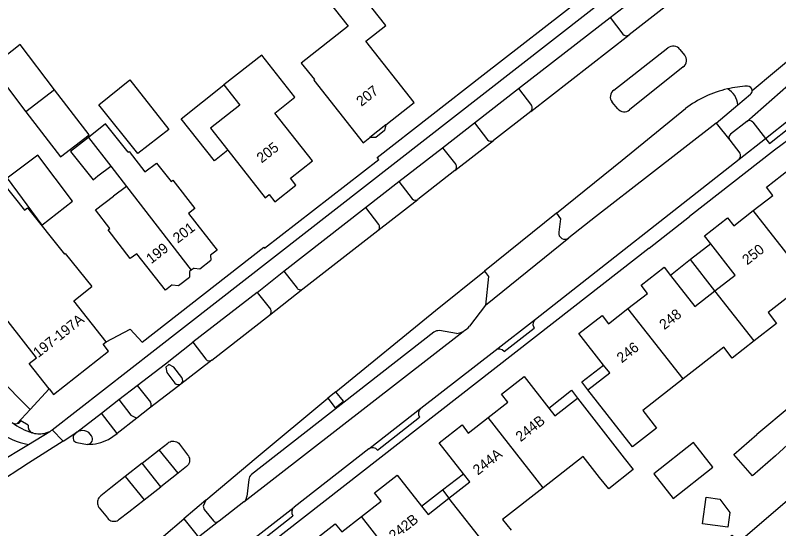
# Model space of a CAD drawing. Extents: x 194485 to 197793, y 468269 to 470822.
# Drawn here: x 196235.4 to 196324.3, y 469886.4 to 469946.2 of the extents above; entities that cross this region are included whole.
import ezdxf

# ---------------------------------------------------------------- set-up
doc = ezdxf.new("R2010")
doc.units = 0
for name, color, linetype in [('BGT begrenzing pand op maaiveld onder overbouw', 7, 'Continuous'), ('BGT grensvlak gebouwinstallatie plus 1', 7, 'Continuous'), ('BGT grensvlak ondersteunend wegdeel', 7, 'Continuous'), ('BGT grensvlak overig bouwwerk uitbreiding populatie', 7, 'Continuous'), ('BGT grensvlak pand deel overbouw', 7, 'Continuous'), ('BGT grensvlak pand op maaiveld', 7, 'Continuous'), ('BGT grensvlak pand op maaiveld LR', 7, 'Continuous'), ('BGT grensvlak wegdeel', 7, 'Continuous'), ('BGT tekst huisnummerreeks', 7, 'Continuous')]:
    doc.layers.add(name, color=color, linetype=linetype)

msp = doc.modelspace()

# ---------------------------------------------------------------- linework, layer by layer
at = {"layer": 'BGT begrenzing pand op maaiveld onder overbouw'}
msp.add_line((196278.549, 469933.456), (196276.66, 469931.964), dxfattribs=at)
at = {"layer": 'BGT grensvlak gebouwinstallatie plus 1'}
for p, q in [((196235.935, 469942.797), (196232.6, 469940.242)), ((196239.959, 469937.529), (196235.935, 469942.797)), ((196232.6, 469940.242), (196236.631, 469934.98)), ((196316.382, 469919.567), (196314.035, 469917.731)), ((196314.035, 469917.731), (196311.689, 469915.895)), ((196316.87, 469914.102), (196314.035, 469917.731)), ((196301.366, 469903.49), (196303.902, 469905.435)), ((196302.066, 469902.539), (196301.366, 469903.49)), ((196297.534, 469900.407), (196300.142, 469902.507)), ((196300.142, 469902.507), (196300.845, 469901.585)), ((196314.384, 469896.391), (196309.761, 469892.754)), ((196316.632, 469893.533), (196314.384, 469896.391)), ((196312.01, 469889.896), (196316.632, 469893.533)), ((196285.152, 469890.873), (196287.588, 469892.765)), ((196309.761, 469892.754), (196312.01, 469889.896)), ((196282.707, 469888.975), (196285.152, 469890.873)), ((196285.152, 469890.873), (196285.89, 469889.922))]:
    msp.add_line(p, q, dxfattribs=at)
msp.add_lwpolyline([(196260.135, 469930.486), (196258.575, 469929.254), (196254.695, 469934.164), (196259.667, 469938.093)], dxfattribs=at)
at = {"layer": 'BGT grensvlak ondersteunend wegdeel'}
msp.add_arc((196317.184, 469935.56), 2.37, 5.079, 61.14556, dxfattribs=at)
at = {"layer": 'BGT grensvlak overig bouwwerk uitbreiding populatie'}
for p, q in [((196315.411, 469886.922), (196315.83, 469890.014)), ((196315.83, 469890.014), (196317.446, 469889.795)), ((196317.446, 469889.795), (196318.596, 469888.251)), ((196318.596, 469888.251), (196318.362, 469886.522)), ((196318.362, 469886.522), (196315.411, 469886.922))]:
    msp.add_line(p, q, dxfattribs=at)
at = {"layer": 'BGT grensvlak pand deel overbouw'}
msp.add_lwpolyline([(196278.549, 469933.456), (196278.371, 469932.78), (196277.356, 469931.978), (196276.66, 469931.964)], dxfattribs=at)
at = {"layer": 'BGT grensvlak pand op maaiveld'}
for p, q in [((196239.959, 469937.529), (196236.631, 469934.98)), ((196243.983, 469932.262), (196239.959, 469937.529)), ((196236.631, 469934.98), (196240.662, 469929.718)), ((196240.662, 469929.718), (196243.983, 469932.262)), ((196260.135, 469930.486), (196264.476, 469924.936)), ((196245.013, 469927.484), (196246.498, 469928.616)), ((196246.498, 469928.616), (196248.332, 469926.245)), ((196248.332, 469926.245), (196246.822, 469925.135)), ((196258.135, 469918.248), (196258.163, 469917.665)), ((196256.871, 469916.664), (196258.163, 469917.665)), ((196255.874, 469916.496), (196255.656, 469916.327)), ((196255.656, 469916.327), (196255.686, 469915.701)), ((196256.201, 469916.749), (196255.874, 469916.496)), ((196256.201, 469916.749), (196256.871, 469916.664)), ((196254.393, 469914.7), (196255.686, 469915.701)), ((196253.673, 469914.792), (196254.393, 469914.7)), ((196245.613, 469907.881), (196245.954, 469908.143)), ((196300.845, 469901.585), (196306.306, 469894.58))]:
    msp.add_line(p, q, dxfattribs=at)
for points in [[(196276.195, 469943.186), (196278.549, 469945.046), (196272.164, 469953.128), (196269.417, 469950.959), (196274.159, 469944.956)], [(196274.159, 469944.956), (196268.694, 469940.638), (196270.213, 469938.716), (196270.134, 469938.654), (196275.896, 469931.36), (196276.66, 469931.964)], [(196278.549, 469933.456), (196281.832, 469936.05), (196276.195, 469943.186)], [(196264.476, 469924.936), (196264.955, 469925.31), (196265.599, 469924.484), (196268.063, 469926.404), (196267.418, 469927.231), (196270.006, 469929.248), (196265.605, 469934.819), (196267.959, 469936.678), (196264.085, 469941.583), (196259.667, 469938.093)], [(196245.126, 469935.761), (196248.733, 469938.707), (196253.265, 469932.917), (196249.66, 469930.101), (196245.126, 469935.761)], [(196259.667, 469938.093), (196261.527, 469935.739), (196258.127, 469933.053), (196260.135, 469930.486)], [(196248.543, 469930.259), (196245.904, 469933.581), (196243.892, 469931.985)], [(196243.892, 469931.985), (196241.797, 469930.324), (196244.449, 469927.04), (196245.013, 469927.484)], [(196248.543, 469930.259), (196248.652, 469930.344), (196250.489, 469927.958)], [(196238.46, 469921.736), (196242.065, 469924.53), (196238.024, 469929.924), (196234.443, 469927.216), (196238.46, 469921.736)], [(196250.489, 469927.958), (196251.826, 469928.987), (196253.528, 469926.833), (196253.746, 469926.997), (196256.291, 469923.702), (196255.559, 469923.111), (196258.886, 469918.829), (196258.135, 469918.248)], [(196321.336, 469923.441), (196323.614, 469925.221), (196322.876, 469926.166), (196325.555, 469928.259), (196332.742, 469919.116), (196327.758, 469915.223)], [(196233.897, 469926.728), (196236.457, 469923.5), (196236.795, 469923.765), (196241.111, 469918.36), (196241.197, 469918.429), (196244.293, 469914.58)], [(196253.673, 469914.792), (196252.861, 469914.163), (196249.534, 469918.419), (196248.777, 469917.866), (196246.219, 469921.199), (196246.386, 469921.363), (196244.736, 469923.529), (196246.822, 469925.135)], [(196316.382, 469919.567), (196315.642, 469920.515), (196318.321, 469922.607), (196319.059, 469921.662), (196321.336, 469923.441)], [(196239.314, 469902.67), (196237.019, 469905.608), (196237.868, 469906.26), (196232.989, 469912.442), (196234.138, 469913.345), (196232.292, 469915.707), (196230.439, 469914.251), (196225.668, 469920.303)], [(196316.87, 469914.102), (196319.219, 469915.937), (196316.382, 469919.567)], [(196306.734, 469912.02), (196309.003, 469913.793), (196308.259, 469914.746), (196310.946, 469916.845), (196311.689, 469915.895)], [(196311.689, 469915.895), (196314.522, 469912.268), (196316.87, 469914.102)], [(196327.758, 469915.223), (196323.068, 469911.56), (196324.054, 469910.298), (196321.438, 469908.255)], [(196245.954, 469908.143), (196242.191, 469912.918), (196244.293, 469914.58)], [(196303.902, 469905.435), (196301.033, 469909.101), (196303.72, 469911.2), (196304.465, 469910.248), (196306.734, 469912.02)], [(196321.438, 469908.255), (196318.878, 469906.255), (196317.892, 469907.517), (196313.147, 469903.811)], [(196239.314, 469902.67), (196239.841, 469901.995), (196246.256, 469907.069), (196245.613, 469907.881)], [(196302.066, 469902.539), (196304.612, 469904.527), (196303.902, 469905.435)], [(196290.444, 469899.306), (196292.743, 469901.101), (196292.01, 469902.042), (196294.651, 469904.115), (196297.534, 469900.407)], [(196313.147, 469903.811), (196308.464, 469900.152), (196310.078, 469898.085), (196307.261, 469895.884), (196302.066, 469902.539)], [(196297.534, 469900.407), (196298.215, 469899.531), (196300.845, 469901.585)], [(196323.922, 469894.858), (196327.666, 469898.298), (196325.738, 469900.68), (196321.758, 469897.352)], [(196287.588, 469892.765), (196284.751, 469896.386), (196287.409, 469898.465), (196288.145, 469897.511), (196290.444, 469899.306)], [(196323.922, 469894.858), (196321.234, 469892.507), (196319.079, 469895.011), (196321.758, 469897.352)], [(196303.421, 469892.342), (196301.529, 469894.765), (196296.843, 469891.111)], [(196306.306, 469894.58), (196307.351, 469893.25), (196304.505, 469891), (196303.421, 469892.342)], [(196275.692, 469887.784), (196277.981, 469889.576), (196277.234, 469890.521), (196279.876, 469892.59), (196282.707, 469888.975)], [(196285.89, 469889.922), (196288.322, 469891.828), (196287.588, 469892.765)], [(196296.843, 469891.111), (196292.137, 469887.442), (196293.119, 469886.179)], [(196282.707, 469888.975), (196283.458, 469888.016), (196285.89, 469889.922)], [(196328.912, 469885.512), (196322.648, 469880.129), (196322.249, 469880.593), (196320.974, 469879.497), (196317.058, 469884.055), (196318.838, 469885.585), (196319.555, 469884.751), (196325.313, 469889.7), (196328.912, 469885.512)], [(196272.828, 469881.204), (196269.993, 469884.876), (196272.634, 469886.942), (196273.402, 469885.991), (196275.692, 469887.784)]]:
    msp.add_lwpolyline(points, dxfattribs=at)
at = {"layer": 'BGT grensvlak pand op maaiveld LR'}
for p, q in [((196243.892, 469931.985), (196246.498, 469928.616)), ((196248.332, 469926.245), (196255.874, 469916.496)), ((196327.758, 469915.223), (196321.336, 469923.441)), ((196321.438, 469908.255), (196316.87, 469914.102)), ((196313.147, 469903.811), (196306.734, 469912.02)), ((196296.843, 469891.111), (196290.444, 469899.306)), ((196290.454, 469884.099), (196285.89, 469889.922)), ((196282.101, 469879.598), (196275.692, 469887.784))]:
    msp.add_line(p, q, dxfattribs=at)
at = {"layer": 'BGT grensvlak wegdeel'}
for p, q in [((196237.126, 469900.252), (196182.857, 469954.579)), ((196304.653, 469945.964), (196312.456, 469952.01)), ((196289.859, 469939.258), (196305.491, 469951.441)), ((196315.942, 469951.021), (196306.864, 469943.938)), ((196315.942, 469951.021), (196306.864, 469943.938)), ((196293.977, 469937.668), (196304.653, 469945.964)), ((196304.653, 469945.964), (196306.155, 469944.036)), ((196295.406, 469934.996), (196306.864, 469943.938)), ((196295.406, 469934.996), (196306.864, 469943.938)), ((196321.197, 469937.431), (196329.033, 469944.021)), ((196305.075, 469937.503), (196311.389, 469942.412)), ((196312.795, 469942.249), (196313.341, 469941.586)), ((196320.564, 469933.836), (196329.406, 469941.608)), ((196313.158, 469940.2), (196306.926, 469935.191)), ((196288.852, 469933.662), (196293.977, 469937.668)), ((196293.977, 469937.668), (196295.484, 469935.708)), ((196319.545, 469935.77), (196321.025, 469937.024)), ((196305.554, 469935.314), (196304.9, 469936.105)), ((196317.029, 469933.651), (196319.545, 469935.77)), ((196295.406, 469934.996), (196291.091, 469931.624)), ((196295.406, 469934.996), (196291.091, 469931.624)), ((196322.744, 469931.857), (196325.604, 469934.106)), ((196285.149, 469930.767), (196288.852, 469933.662)), ((196288.852, 469933.662), (196290.389, 469931.714)), ((196317.029, 469933.651), (196318.587, 469931.657)), ((196320.564, 469933.836), (196318.673, 469932.359)), ((196321.266, 469933.75), (196322.744, 469931.857)), ((196323.206, 469931.266), (196325.675, 469933.208)), ((196326.345, 469932.356), (196323.818, 469930.48)), ((196286.592, 469928.137), (196291.091, 469931.624)), ((196286.592, 469928.137), (196291.091, 469931.624)), ((196318.587, 469931.657), (196319.766, 469930.147)), ((196319.681, 469929.447), (196322.744, 469931.857)), ((196322.744, 469931.857), (196323.206, 469931.266)), ((196280.054, 469926.826), (196285.149, 469930.767)), ((196285.149, 469930.767), (196286.681, 469928.833)), ((196323.818, 469930.48), (196313.91, 469922.74)), ((196295.965, 469910.789), (196319.681, 469929.447)), ((196286.592, 469928.137), (196282.275, 469924.747)), ((196286.592, 469928.137), (196282.275, 469924.747)), ((196276.189, 469923.8), (196280.054, 469926.826)), ((196280.054, 469926.826), (196281.602, 469924.806)), ((196277.622, 469921.124), (196282.275, 469924.747)), ((196277.622, 469921.124), (196282.275, 469924.747)), ((196266.669, 469916.389), (196276.189, 469923.8)), ((196276.189, 469923.8), (196277.695, 469921.825)), ((196298.396, 469923.158), (196290.012, 469916.385)), ((196309.212, 469919.07), (196313.91, 469922.74)), ((196268.871, 469914.307), (196277.622, 469921.124)), ((196268.871, 469914.307), (196277.622, 469921.124)), ((196290.15, 469912.429), (196299.855, 469920.26)), ((196309.212, 469919.07), (196300.215, 469912.042)), ((196263.536, 469913.901), (196266.669, 469916.389)), ((196266.669, 469916.389), (196268.205, 469914.407)), ((196265.005, 469911.26), (196268.871, 469914.307)), ((196265.005, 469911.26), (196268.871, 469914.307)), ((196263.536, 469913.901), (196256.063, 469908.092)), ((196263.536, 469913.901), (196265.089, 469911.967)), ((196300.215, 469912.042), (196250.802, 469873.482)), ((196290.15, 469912.429), (196288.272, 469909.954)), ((196258.292, 469906.025), (196265.005, 469911.26)), ((196258.292, 469906.025), (196265.005, 469911.26)), ((196291.277, 469907.146), (196295.965, 469910.789)), ((196262.016, 469889.485), (196287.539, 469909.368)), ((196284.139, 469909.257), (196262.88, 469892.664)), ((196286.75, 469909.129), (196284.779, 469909.448)), ((196292.316, 469907.03), (196295.818, 469909.744)), ((196256.063, 469908.092), (196257.593, 469906.113)), ((196282.614, 469900.392), (196291.277, 469907.146)), ((196247.43, 469901.403), (196249.596, 469903.072)), ((196249.596, 469903.072), (196251.128, 469901.101)), ((196239.314, 469902.67), (196237.126, 469900.252)), ((196272.698, 469902.31), (196271.777, 469901.56)), ((196245.412, 469899.845), (196247.43, 469901.403)), ((196235.609, 469898.621), (196237.126, 469900.252)), ((196251.03, 469900.411), (196249.557, 469899.254)), ((196251.03, 469900.411), (196249.557, 469899.254)), ((196276.541, 469895.661), (196282.614, 469900.392)), ((196242.549, 469897.595), (196245.412, 469899.845)), ((196247.233, 469897.465), (196245.412, 469899.845)), ((196249.557, 469899.254), (196247.233, 469897.465)), ((196249.557, 469899.254), (196247.233, 469897.465)), ((196277.575, 469895.517), (196282.468, 469899.348)), ((196236.9, 469898.425), (196236.043, 469898.943)), ((196236.906, 469896.192), (196239.408, 469897.707)), ((196237.438, 469897.518), (196237.348, 469897.545)), ((196239.695, 469897.878), (196240.955, 469896.57)), ((196240.955, 469896.57), (196242.549, 469897.595)), ((196240.955, 469896.57), (196242.549, 469897.595)), ((196246.231, 469896.77), (196247.233, 469897.465)), ((196246.231, 469896.77), (196247.233, 469897.465)), ((196231.752, 469893.072), (196236.906, 469896.192)), ((196242.553, 469896.396), (196243.797, 469896.193)), ((196242.553, 469896.396), (196243.797, 469896.193)), ((196276.541, 469895.661), (196267.851, 469888.883)), ((196250.151, 469893.98), (196252.154, 469895.562)), ((196254.35, 469892.832), (196252.154, 469895.562)), ((196250.151, 469893.98), (196248.184, 469892.427)), ((196252.336, 469891.248), (196250.151, 469893.98)), ((196248.184, 469892.427), (196250.396, 469889.721)), ((196254.35, 469892.832), (196252.336, 469891.248)), ((196262.575, 469892.093), (196262.354, 469890.107)), ((196250.396, 469889.721), (196252.336, 469891.248)), ((196257.578, 469889.665), (196254.995, 469887.501)), ((196262.016, 469889.485), (196259.126, 469887.24)), ((196261.71, 469884.097), (196267.851, 469888.883)), ((196262.747, 469883.971), (196267.724, 469887.859)), ((196252.639, 469885.471), (196254.995, 469887.501)), ((196254.995, 469887.501), (196256.722, 469885.371)), ((196259.046, 469887.178), (196256.722, 469885.371)), ((196259.126, 469887.24), (196259.046, 469887.178))]:
    msp.add_line(p, q, dxfattribs=at)
for points in [[(196239.695, 469897.878), (196251.637, 469907.222), (196293.44, 469939.809), (196337.647, 469974.328)], [(196245.954, 469908.143), (196248.759, 469909.617), (196250.143, 469908.096), (196264.325, 469919.178), (196264.42, 469919.05), (196277.708, 469929.4), (196277.532, 469929.647), (196289.859, 469939.258)], [(196298.396, 469923.158), (196306.05, 469929.341), (196313.434, 469935.337)], [(196317.029, 469933.651), (196309.364, 469927.678), (196302.962, 469922.72), (196299.855, 469920.26)], [(196298.396, 469923.158), (196298.892, 469922.496), (196298.67, 469920.935)], [(196272.698, 469902.31), (196284.331, 469911.814), (196290.012, 469916.385)], [(196290.012, 469916.385), (196290.501, 469915.745), (196290.15, 469912.429)], [(196295.965, 469910.789), (196295.851, 469910.679), (196295.762, 469910.547)], [(196249.596, 469903.072), (196252.864, 469905.589), (196256.063, 469908.092)], [(196258.292, 469906.025), (196254.295, 469902.918), (196251.03, 469900.411)], [(196258.292, 469906.025), (196254.295, 469902.918), (196251.03, 469900.411)], [(196254.78, 469903.968), (196253.834, 469905.2), (196253.272, 469905.497), (196252.9, 469905.185), (196253.042, 469904.564), (196253.982, 469903.343)], [(196271.777, 469901.56), (196272.635, 469900.459), (196273.606, 469901.223), (196272.698, 469902.31)], [(196247.43, 469901.403), (196248.83, 469899.608), (196249.557, 469899.254)], [(196257.578, 469889.665), (196263.438, 469894.608), (196271.777, 469901.56)], [(196240.955, 469896.57), (196236.941, 469893.991), (196232.974, 469891.443)], [(196240.955, 469896.57), (196236.941, 469893.991), (196232.974, 469891.443)], [(196252.154, 469895.562), (196253.147, 469896.347), (196253.272, 469896.434), (196253.409, 469896.5), (196253.555, 469896.544), (196253.706, 469896.565), (196253.859, 469896.562), (196254.021, 469896.531), (196254.164, 469896.479), (196254.297, 469896.405), (196254.417, 469896.311), (196254.521, 469896.2), (196255.453, 469894.972), (196255.542, 469894.85), (196255.611, 469894.715), (196255.658, 469894.57), (196255.681, 469894.421), (196255.681, 469894.269), (196255.657, 469894.12), (196255.609, 469893.976), (196255.539, 469893.841), (196255.449, 469893.719), (196255.341, 469893.613), (196254.35, 469892.832)], [(196248.184, 469892.427), (196246.494, 469891.102), (196245.337, 469890.183), (196245.222, 469890.079), (196245.124, 469889.958), (196245.046, 469889.824), (196244.989, 469889.679), (196244.965, 469889.585), (196244.946, 469889.431), (196244.951, 469889.275), (196244.98, 469889.123), (196245.032, 469888.976), (196245.106, 469888.84), (196245.142, 469888.788), (196246.106, 469887.612), (196246.153, 469887.551), (196246.258, 469887.444), (196246.379, 469887.355), (196246.513, 469887.286), (196246.655, 469887.24), (196246.804, 469887.216), (196246.954, 469887.217), (196247.102, 469887.241), (196247.245, 469887.289), (196247.378, 469887.359), (196247.498, 469887.449), (196248.61, 469888.334), (196250.396, 469889.721)], [(196257.578, 469889.665), (196257.268, 469888.971), (196257.385, 469888.6), (196258.458, 469887.267)]]:
    msp.add_lwpolyline(points, dxfattribs=at)
for centre, radius, start, end in [((196306.559, 469944.344), 0.508, 217.34988, 306.91068), ((196312.011, 469941.629), 1, 38.34102, 128.43323), ((196312.585, 469940.981), 0.969, 306.2913, 38.66566), ((196305.644, 469936.722), 0.966, 126.06046, 219.66933), ((196321.257, 469925.042), 12.931, 103.09371, 127.23071), ((196321.262, 469925.059), 12.915, 92.72842, 103.13034), ((196320.658, 469937.42), 0.54, 1.21484, 91.12344), ((196320.662, 469937.417), 0.535, 312.70817, 1.47356), ((196295.084, 469935.392), 0.51, 309.1497, 38.34659), ((196306.3, 469935.917), 0.959, 218.97533, 310.77891), ((196320.872, 469933.441), 0.501, 38.08206, 127.94926), ((196319.018, 469931.96), 0.527, 130.88991, 215.14141), ((196290.787, 469932.032), 0.509, 218.64907, 306.73941), ((196319.336, 469929.844), 0.526, 310.97678, 35.17632), ((196286.272, 469928.532), 0.508, 309.0192, 36.40666), ((196281.971, 469925.153), 0.507, 223.18283, 306.79687), ((196277.309, 469921.511), 0.498, 308.95604, 39.15361), ((196299.403, 469920.843), 0.738, 172.87384, 307.79272), ((196268.587, 469914.683), 0.471, 215.85597, 307.06568), ((196264.678, 469911.657), 0.515, 309.46606, 36.98263), ((196286.468, 469911.46), 2.35, 297.12326, 320.15822), ((196296.427, 469910.19), 0.755, 151.75197, 216.22656), ((196284.703, 469908.536), 0.915, 85.2101, 128.02405), ((196286.485, 469911.427), 2.313, 276.58853, 297.11618), ((196291.734, 469906.532), 0.766, 40.56829, 126.69081), ((196257.988, 469906.432), 0.508, 218.89171, 306.75739), ((196254.377, 469903.661), 0.507, 218.87719, 37.25948), ((196250.713, 469900.808), 0.508, 308.61844, 35.21436), ((196283.099, 469899.792), 0.772, 128.96205, 215.11595), ((196235.43, 469899.313), 0.715, 234.64009, 284.52922), ((196239.595, 469904.853), 7.646, 233.21289, 252.91254), ((196235.436, 469899.307), 0.708, 284.13281, 329.01325), ((196237.605, 469898.23), 0.731, 164.50935, 249.45111), ((196238.228, 469903.909), 7.83, 231.1921, 260.27933), ((196238.187, 469900.083), 2.672, 253.72907, 286.27093), ((196238.169, 469900.121), 2.714, 286.39513, 297.16591), ((196237.103, 469901.902), 4.787, 298.78745, 302.78712), ((196243.217, 469896.61), 1.19, 124.12763, 147.85931), ((196243.217, 469896.61), 1.19, 124.12763, 147.85931), ((196243.217, 469896.607), 1.192, 29.26699, 124.05386), ((196242.647, 469896.927), 0.54, 144.22582, 259.98219), ((196242.647, 469896.927), 0.54, 144.22582, 259.98219), ((196243.77, 469896.81), 0.617, 272.46476, 37.99954), ((196243.884, 469901.246), 5.054, 269.00841, 297.66411), ((196243.884, 469901.246), 5.054, 269.00841, 297.66411), ((196276.985, 469895.068), 0.741, 37.28041, 126.86299), ((196263.446, 469891.995), 0.876, 130.21378, 173.56836), ((196261.422, 469890.211), 0.938, 309.30758, 353.65236), ((196268.319, 469888.305), 0.744, 128.99047, 216.86969), ((196258.805, 469887.571), 0.461, 221.23729, 301.54874)]:
    msp.add_arc(centre, radius, start, end, dxfattribs=at)

# ---------------------------------------------------------------- texts
at = {"layer": 'BGT tekst huisnummerreeks'}
for s, rotation, p in [('207', 38.3, (196275.69, 469935.53)), ('205', 37.9, (196264.073, 469928.934)), ('201', 37.8, (196254.316, 469919.589)), ('199', 37.8, (196251.211, 469917.184)), ('250', 38, (196320.62, 469917.044)), ('248', 38, (196310.972, 469909.493)), ('197-197A', 38.3, (196238.046, 469906.231)), ('246', 38, (196306.016, 469905.622)), ('244B', 38, (196294.24, 469896.433)), ('244A', 38, (196289.256, 469892.541)), ('242B', 38.1, (196279.486, 469884.911))]:
    msp.add_text(s, height=1.2, rotation=rotation, dxfattribs=at).set_placement(p)

doc.saveas('drawing.dxf')
